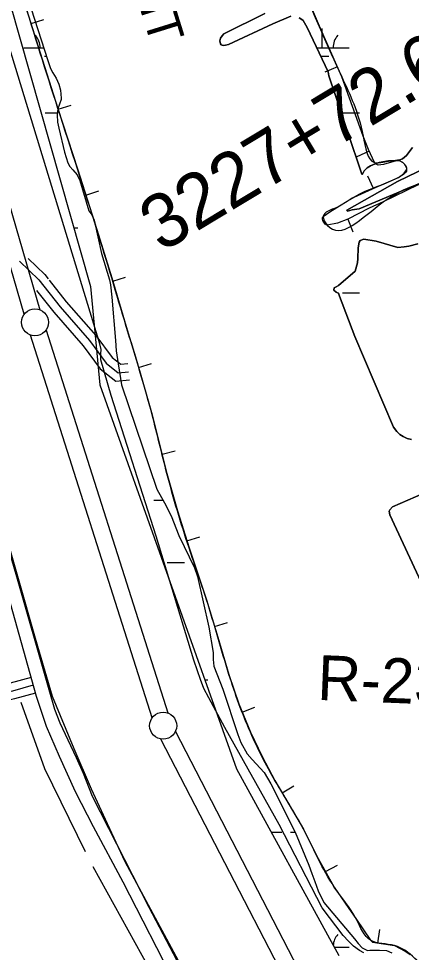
# Model space of a CAD drawing. Extents: x 3281947 to 3319794, y 715894 to 741249.
# Drawn here: x 3292679 to 3293405, y 730987 to 732714 of the extents above; entities that cross this region are included whole.
import ezdxf

# ---------------------------------------------------------------- set-up
doc = ezdxf.new("R2010")
doc.units = 0
for name, color, linetype in [('V-BORW-IDEN', 7, 'Continuous'), ('V-BORW-LINE', 7, 'Continuous'), ('V-LEVE-TOET', 7, 'Continuous'), ('V-RIVR-RANG-IDEN', 7, 'Continuous'), ('V-ROAD-CNTR', 7, 'Continuous'), ('V-SITE-VEGE', 7, 'Continuous'), ('V-SURV-IDEN', 7, 'Continuous'), ('V-SURV-LINE', 7, 'Continuous'), ('V-TOPO-SHOR', 7, 'Continuous'), ('V-WETL-SWMP', 7, 'Continuous')]:
    doc.layers.add(name, color=color, linetype=linetype)

msp = doc.modelspace()

# ---------------------------------------------------------------- linework, layer by layer
at = {"layer": 'V-BORW-LINE'}
for p, q in [((3292701.4, 732705.2), (3292725.2, 732712.7)), ((3293268, 732624.9), (3293245.1, 732614.9)), ((3292751.5, 732546.4), (3292775.3, 732554.1)), ((3293326.9, 732469.1), (3293304.2, 732458.6)), ((3293334.6, 732400), (3293324.4, 732422.8)), ((3292802.7, 732387.8), (3292826.5, 732395.5)), ((3293287.5, 732343.2), (3293296.6, 732319.9)), ((3292852.4, 732228.8), (3292876.4, 732236)), ((3292900, 732069.1), (3292924, 732076.2)), ((3292943.8, 731908.4), (3292968, 731914.5)), ((3292989.6, 731748.3), (3293013.5, 731755.7)), ((3293041, 731589.8), (3293064.9, 731597)), ((3293092.1, 731431.3), (3293115.2, 731440.7)), ((3293165.9, 731282.2), (3293187.5, 731294.8)), ((3293246.3, 731136.4), (3293268.1, 731148.6)), ((3293342.6, 731004.3), (3293346.3, 731029))]:
    msp.add_line(p, q, dxfattribs=at)
for points in [[(3293417.2, 732406.7), (3293352.9, 732375.1), (3293326.5, 732363.7), (3293287.5, 732343.2), (3293268.2, 732335.6), (3293249.1, 732332.4), (3293247.1, 732333), (3293245.4, 732334.2), (3293242.7, 732337.6), (3293241.2, 732340.7), (3293240.6, 732343), (3293240.6, 732346.2), (3293241.1, 732347.5), (3293242, 732348.4), (3293254, 732356.9), (3293266.7, 732364.9), (3293282.8, 732374.6), (3293299, 732384.1), (3293339.5, 732402.2), (3293380.9, 732420.2), (3293385.5, 732423.2), (3293391.6, 732428.5), (3293396.1, 732434.3), (3293396.6, 732435.8), (3293396.6, 732437.2), (3293395.6, 732439.9), (3293392.7, 732444.1), (3293389.1, 732447.8), (3293383.1, 732450.8), (3293376.9, 732451), (3293353.4, 732444.6), (3293343.4, 732443.3), (3293339.5, 732444.8), (3293336.7, 732448.1), (3293325.5, 732472.3), (3293315.6, 732497), (3293296.1, 732551.9), (3293276, 732606.5), (3293236.9, 732695.8), (3293198.7, 732785.6)], [(3292686.3, 732753.5), (3292718.4, 732650.6), (3292751.1, 732547.8), (3292787.2, 732436.1), (3292823.1, 732324.3), (3292850.6, 732234.7), (3292877.6, 732144.9), (3292901.8, 732063.1), (3292925.4, 731981.1), (3292939.1, 731927), (3292952.7, 731872.8), (3292972.4, 731803.9), (3292993.6, 731735.4), (3293009.8, 731687.2), (3293026.1, 731639), (3293047, 731569.9), (3293067.5, 731500.7), (3293085.8, 731446.9), (3293107.1, 731394.1), (3293128.8, 731349), (3293152.6, 731305), (3293179, 731259.9), (3293205.3, 731214.8), (3293232.7, 731160.7), (3293262.2, 731107.9), (3293282.6, 731078), (3293303.1, 731048.1), (3293316.2, 731028.8)], [(3293316.2, 731028.8), (3293329.4, 731009.5), (3293333.2, 731005.7), (3293373.6, 730999.6), (3293393.1, 730989.3), (3293402.5, 730983.2)]]:
    msp.add_lwpolyline(points, dxfattribs=at)
msp.add_spline([(3293535.9, 730584.4), (3293535.4, 730585.3), (3293497, 730657.8), (3293473.2, 730709), (3293458.5, 730751), (3293474.3, 730774.9), (3293498.1, 730803.8), (3293503.4, 730822.7), (3293477.8, 730865.6), (3293442, 730902.7), (3293433.9, 730945), (3293411.4, 730975.9), (3293373.6, 730999.6), (3293329.4, 731009.5), (3293303.1, 731048.1), (3293262.2, 731107.9), (3293205.3, 731214.8), (3293152.6, 731305), (3293107.1, 731394.1), (3293067.5, 731500.7), (3293026.1, 731639), (3292993.6, 731735.4), (3292952.7, 731872.8), (3292925.4, 731981.1), (3292877.6, 732144.9), (3292823.1, 732324.3), (3292751.1, 732547.8), (3292686.3, 732753.5), (3292626.9, 732959.9), (3292578, 733149.6), (3292517.3, 733327.2), (3292468.2, 733513.4), (3292419.2, 733671.8), (3292416, 733774.3), (3292443.1, 733955.9), (3292470.5, 734116.1), (3292505.3, 734342.4), (3292539, 734502.7), (3292585.4, 734750.4), (3292605.6, 734909.3), (3292653.5, 735109.1), (3292667, 735197.9), (3292695.9, 735272.4), (3292816.4, 735423.9), (3292992.8, 735589.4), (3293118.5, 735717.8), (3293151.4, 735720.6), (3293212.8, 735688.5), (3293267.6, 735628.9), (3293299.6, 735578.7), (3293301.8, 735551.8), (3293258, 735404.8), (3293178.9, 735247.8), (3293118.6, 735154.6), (3293020.3, 735075.8), (3292963, 735023.3), (3292899.5, 734947.4), (3292877.5, 734825.5), (3292893.6, 734715.3), (3292909.1, 734596.9), (3292894.2, 734486.7), (3292877, 734359.2), (3292869.2, 734210.8), (3292882, 734024.1), (3292899.4, 733885.4), (3292922.7, 733752.5), (3292923.7, 733661.1), (3292932, 733561), (3292981.6, 733412.2), (3293062.5, 733212.5), (3293111.5, 733047.6), (3293198.7, 732785.6), (3293276, 732606.5), (3293315.6, 732497), (3293336.7, 732448.1), (3293389.1, 732447.8), (3293396.1, 732434.3), (3293380.9, 732420.2), (3293299, 732384.1), (3293266.7, 732364.9), (3293242, 732348.4), (3293249.1, 732332.4), (3293352.9, 732375.1), (3293457.9, 732401.3), (3293485.1, 732328.5), (3293556.5, 732096.9), (3293588.1, 731935.2), (3293608.4, 731793.7), (3293628.6, 731696.8), (3293641.6, 731601.6), (3293698.6, 731490.3), (3293768.8, 731439), (3293849.4, 731356), (3293937.4, 731250.3), (3293976, 731184.6), (3294065.4, 731012.3)], degree=3, dxfattribs=at)
at = {"layer": 'V-LEVE-TOET'}
for points in [[(3292116.6, 733726.4), (3292119.1, 733710.8), (3292160.5, 733534.6), (3292278.1, 733161.5), (3292360.2, 732842.1), (3292398.4, 732713.4), (3292457.8, 732512.4), (3292537.4, 732193.7), (3292611.6, 731908.2), (3292708.8, 731568.3), (3292740.3, 731460.7), (3292780.4, 731364), (3292812.9, 731289.4), (3292841.9, 731225.5), (3292874.9, 731155.3), (3293007.9, 730907.9)], [(3293316.8, 730986.4), (3293308.8, 730990.5), (3293298, 730998.4), (3293288.3, 731007.5), (3293278.7, 731018.4), (3293240, 731069.5), (3293160.6, 731223.3), (3293060, 731402.8), (3293030.2, 731458.1), (3293021.3, 731475.1), (3293015.1, 731491.8), (3293009.2, 731507.7), (3293002.8, 731527.2), (3292933.1, 731757), (3292849.6, 732017.2), (3292830.2, 732083.1), (3292830.2, 732090.8), (3292830.6, 732094.2), (3292830.8, 732102.3), (3292828.9, 732112.4), (3292728.7, 732439.8), (3292603.7, 732848.8)]]:
    msp.add_lwpolyline(points, dxfattribs=at)
at = {"layer": 'V-ROAD-CNTR'}
for points in [[(3292971.1, 730923), (3292872, 731117), (3292817.2, 731219.5), (3292783.6, 731284), (3292753.8, 731349.2), (3292730.2, 731404.5), (3292711.3, 731460.3), (3292655.9, 731658.9), (3292493.2, 732214.9), (3292347.1, 732730.2), (3292123.3, 733487.2), (3292095.5, 733596.9), (3292079.2, 733679.3), (3292077.9, 733740.5)], [(3292679.9, 732265.7), (3292715.5, 732230.8), (3292755, 732180.8), (3292809.8, 732118.6), (3292840.4, 732076.9), (3292862.7, 732059.2), (3292881.9, 732061)], [(3292696.3, 732270.6), (3292726.7, 732240.9), (3292732.8, 732233.1)], [(3292735.2, 732230.1), (3292766.5, 732190.4), (3292821.5, 732128), (3292851.2, 732087.4), (3292867.3, 732074.7), (3292880.5, 732076)], [(3292711.6, 732211.5), (3292743.5, 732171.2), (3292798.1, 732109.2), (3292829.5, 732066.4), (3292858.2, 732043.7), (3292883.3, 732046.1)], [(3292701.5, 731495.5), (3292663, 731484.8), (3292617.3, 731473.5), (3292584.6, 731455.9), (3292549.4, 731434), (3292511.5, 731401.9), (3292492.1, 731384.6), (3292477.8, 731347.9), (3292494.3, 731302.4), (3292506.5, 731270.9), (3292515.7, 731251)], [(3292705.5, 731481), (3292666.8, 731470.3), (3292622.7, 731459.4), (3292592.1, 731443), (3292558.2, 731421.8), (3292521.3, 731390.6), (3292504.7, 731375.8), (3292493.8, 731347.8), (3292508.4, 731307.7), (3292520.3, 731276.8), (3292529.3, 731257.3)], [(3292709.5, 731466.6), (3292670.6, 731455.8), (3292628.1, 731445.3), (3292599.7, 731430), (3292567.1, 731409.7), (3292531.2, 731379.2), (3292517.4, 731367), (3292509.9, 731347.6), (3292522.4, 731313), (3292534.2, 731282.6), (3292542.9, 731263.6)]]:
    msp.add_lwpolyline(points, dxfattribs=at)
at = {"layer": 'V-SITE-VEGE'}
for points in [[(3293133.8, 732723.7), (3293058, 732685.9), (3293054.7, 732682.1), (3293051.7, 732677.7), (3293050.8, 732673.2), (3293052, 732667.6), (3293053.1, 732665.8), (3293056.9, 732664.4), (3293061.1, 732664.9), (3293066.9, 732666.1), (3293148.8, 732704.8), (3293182.2, 732718.5)], [(3293197.6, 732715.5), (3293200.4, 732713.9), (3293204.7, 732710.7), (3293212.4, 732697.6), (3293250.9, 732615.7), (3293252.4, 732608.5), (3293265.2, 732570.4)], [(3293265.2, 732570.4), (3293286.5, 732505.3), (3293313.3, 732426.4), (3293314.2, 732426.6), (3293317.7, 732432.5), (3293322.8, 732437.9), (3293329.3, 732441.9), (3293338, 732445.5), (3293345.4, 732448.1), (3293352.2, 732449.3), (3293362.3, 732451.4), (3293370.9, 732451.2), (3293383.8, 732453.1), (3293388.4, 732454.8), (3293396.1, 732460.9), (3293406.8, 732475.7)], [(3293453, 732448.6), (3293379.3, 732412.9), (3293285.5, 732360.1), (3293285.8, 732358.5), (3293286.9, 732358), (3293295.1, 732360.4), (3293308.2, 732362.6), (3293450.5, 732422.4)], [(3293417, 732297.4), (3293400.2, 732293.5), (3293391.8, 732291.9), (3293380.1, 732290.6), (3293339.6, 732302.4), (3293317.1, 732306), (3293310.3, 732303.9), (3293308, 732300.4), (3293306.7, 732290.1), (3293306.1, 732270.2), (3293305.2, 732262.2), (3293301.2, 732247), (3293270.3, 732220.2), (3293265.6, 732218.3), (3293262.1, 732216), (3293261.4, 732212), (3293265.7, 732208.1), (3293268, 732207.1), (3293269.9, 732206.2), (3293272, 732200.8), (3293300.4, 732125.9), (3293371.8, 731958.6), (3293377.7, 731950.5), (3293383.3, 731944.7), (3293389.9, 731940.9), (3293397.1, 731937.7), (3293405.1, 731935.6)], [(3293455.3, 731848.2), (3293369.9, 731810.9), (3293365.2, 731805.7), (3293364.1, 731802.9), (3293365.3, 731796.1), (3293426.7, 731663.6)]]:
    msp.add_lwpolyline(points, dxfattribs=at)
at = {"layer": 'V-SURV-LINE'}
for points in [[(3292688.7, 732167.4), (3292241.9, 733708.8)], [(3292270.7, 733717.1), (3292717.5, 732175.8)], [(3292729.1, 732137.9), (3292954.1, 731429.8)], [(3292925.5, 731420.8), (3292700.5, 732128.8)], [(3292968.3, 731395.4), (3293659.8, 730058.5)], [(3293633.2, 730044.7), (3292941.7, 731381.6)]]:
    msp.add_lwpolyline(points, dxfattribs=at)
for centre in [(3292708.7, 732152.4), (3292945.8, 731406.2)]:
    msp.add_circle(centre, 25, dxfattribs=at)
at = {"layer": 'V-TOPO-SHOR'}
msp.add_line((3292919.7, 730957.9), (3292816.2, 731145.3), dxfattribs=at)
for points in [[(3292372.8, 732701.7), (3292435.4, 732492.9), (3292528.9, 732179.8), (3292593, 731959), (3292673.3, 731686.3), (3292734.1, 731473), (3292744.8, 731436.7), (3292754.6, 731411.7), (3292769.7, 731380.2), (3292784.9, 731347.4), (3292797.9, 731318.2), (3292814.6, 731276), (3292919.1, 731070.5), (3293087.5, 730750.2), (3293239, 730461.6), (3293375.2, 730193.6), (3293501, 729954.3), (3293601.8, 729775), (3293681.5, 729668.1), (3293803.3, 729528.3)], [(3292801.9, 731173.2), (3292726.9, 731326.4), (3292683.3, 731449.4)]]:
    msp.add_lwpolyline(points, dxfattribs=at)
at = {"layer": 'V-WETL-SWMP'}
for p, q in [((3293240, 732659.9), (3293240, 732695.9)), ((3292688.1, 732659.9), (3292724.9, 732659.9)), ((3293230.2, 732659.9), (3293290, 732659.9)), ((3292726.1, 732644.4), (3292729.8, 732644.4)), ((3293237.4, 732644.4), (3293252, 732644.4)), ((3292727.3, 732539.8), (3292750.3, 732539.8)), ((3293277.2, 732539.8), (3293309.2, 732539.8)), ((3292780.4, 732327.2), (3292788.1, 732327.2)), ((3293277.2, 732207.1), (3293309.2, 732207.1)), ((3292928.6, 731823.7), (3292945.4, 731823.7)), ((3292953.2, 731708.3), (3292985.2, 731708.3)), ((3293023.1, 731491), (3293028.6, 731491)), ((3293145.8, 731209.1), (3293165.2, 731209.1)), ((3293181.2, 731209.1), (3293189.9, 731209.1)), ((3293262, 730996.5), (3293290, 730996.5))]:
    msp.add_line(p, q, dxfattribs=at)
for points in [[(3293242.1, 736812), (3293232.1, 735969.6), (3293242.1, 735829.2), (3293272.1, 735779.1), (3293346.9, 735732.1), (3293357.8, 735673.5), (3293299.3, 735657.1), (3293212, 735769), (3293184.2, 735772.3), (3293151.3, 735776), (3293101.8, 735759), (3293021.6, 735688.8), (3292891.3, 735548.4), (3292761.1, 735398), (3292660.9, 735297.7), (3292620.8, 735237.5), (3292370.3, 733773.3), (3292400.3, 733663), (3292811.2, 732218.9), (3292828.6, 732036.6), (3293081.7, 731326.4), (3293270.4, 730981.3)], [(3292701.9, 732732.2), (3292732.3, 732636.5), (3292737.3, 732621.8), (3292742, 732613.6), (3292747.9, 732604.3), (3292752.6, 732592.8), (3292756.1, 732581.6), (3292757.4, 732566.9), (3292757.2, 732564.3), (3292753.9, 732555.7), (3292750.9, 732547.2), (3292750, 732536), (3292750.6, 732522.7), (3292752.7, 732511.5), (3292763.2, 732467.3), (3292769.6, 732447.5), (3292773.2, 732440.5), (3292778.8, 732434.5), (3292786.8, 732425.1), (3292791.5, 732414.6), (3292808.4, 732358.8), (3292814, 732351.4), (3292818, 732341.6), (3292831.9, 732279.7), (3292846.6, 732231.1), (3292848.5, 732221.8), (3292851, 732198.9), (3292857.6, 732119), (3292859.1, 732099.8), (3292862.8, 732075.7), (3292869, 732036.7), (3292934, 731843.5), (3292948.3, 731818.5), (3292960.4, 731794.5), (3292974.6, 731758.1), (3293003.8, 731698.4), (3293009.3, 731682.5), (3293030.5, 731588.4), (3293038.2, 731541.6), (3293038, 731528.8), (3293039.3, 731516.2), (3293056.3, 731473.9), (3293083.6, 731390.1), (3293089.5, 731375.4), (3293101.3, 731354.2), (3293110.2, 731343.5), (3293132.3, 731319.7), (3293145, 731299), (3293189.8, 731209.2), (3293215.4, 731148.1), (3293220.6, 731133.1), (3293226, 731118), (3293232.7, 731100.7), (3293243, 731079.5), (3293299.9, 731011.9), (3293306.5, 731003.3), (3293314, 730995.2), (3293323.6, 730990.3), (3293327.9, 730990.8), (3293334.6, 730991.3), (3293345.9, 730991.3), (3293358.7, 730990.2), (3293368.6, 730986.1)], [(3293182.2, 732718.5), (3293148.8, 732704.8), (3293066.9, 732666.1), (3293061.1, 732664.9), (3293056.9, 732664.4), (3293053.1, 732665.8), (3293052, 732667.6), (3293050.8, 732673.2), (3293051.7, 732677.7), (3293054.7, 732682.1), (3293058, 732685.9), (3293133.8, 732723.7)], [(3293406.8, 732475.7), (3293396.1, 732460.9), (3293388.4, 732454.8), (3293383.8, 732453.1), (3293370.9, 732451.2), (3293362.3, 732451.4), (3293352.2, 732449.3), (3293345.4, 732448.1), (3293338, 732445.5), (3293329.3, 732441.9), (3293322.8, 732437.9), (3293317.7, 732432.5), (3293314.2, 732426.6), (3293313.3, 732426.4), (3293286.5, 732505.3), (3293265.2, 732570.4), (3293252.4, 732608.5), (3293250.9, 732615.7), (3293212.4, 732697.6), (3293204.7, 732710.7), (3293200.4, 732713.9), (3293197.6, 732715.5)], [(3293450.5, 732422.4), (3293308.2, 732362.6), (3293295.1, 732360.4), (3293286.9, 732358), (3293285.8, 732358.5), (3293285.5, 732360.1), (3293379.3, 732412.9), (3293453, 732448.6)], [(3293405.1, 731935.6), (3293397.1, 731937.7), (3293389.9, 731940.9), (3293383.3, 731944.7), (3293377.7, 731950.5), (3293371.8, 731958.6), (3293300.4, 732125.9), (3293272, 732200.8), (3293269.9, 732206.2), (3293268, 732207.1), (3293265.7, 732208.1), (3293261.4, 732212), (3293262.1, 732216), (3293265.6, 732218.3), (3293270.3, 732220.2), (3293301.2, 732247), (3293305.2, 732262.2), (3293306.1, 732270.2), (3293306.7, 732290.1), (3293308, 732300.4), (3293310.3, 732303.9), (3293317.1, 732306), (3293339.6, 732302.4), (3293380.1, 732290.6), (3293391.8, 732291.9), (3293400.2, 732293.5), (3293417, 732297.4)], [(3293426.7, 731663.6), (3293365.3, 731796.1), (3293364.1, 731802.9), (3293365.2, 731805.7), (3293369.9, 731810.9), (3293455.3, 731848.2)]]:
    msp.add_lwpolyline(points, dxfattribs=at)
for centre, start, end in [((3292682.9, 732660.3), 359.2282, 40.7718), ((3293295.3, 732660.3), 139.2282, 180.7718), ((3293295.3, 730997), 139.2282, 175.1478)]:
    msp.add_arc(centre, 35.2, start, end, dxfattribs=at)

# ---------------------------------------------------------------- texts
at = {"layer": 'V-BORW-IDEN'}
msp.add_text('BORROW PIT', height=64, rotation=287.2718, dxfattribs=at).set_placement((3292760.7, 733189.2))
at = {"layer": 'V-RIVR-RANG-IDEN'}
msp.add_text('R-239.3', height=83, rotation=357.6936, dxfattribs=at).set_placement((3293230, 731454.1))
at = {"layer": 'V-SURV-IDEN'}
msp.add_text('3227+72.6', height=100, rotation=31.076, dxfattribs=at).set_placement((3292942.7, 732280.7))

doc.saveas('drawing.dxf')
